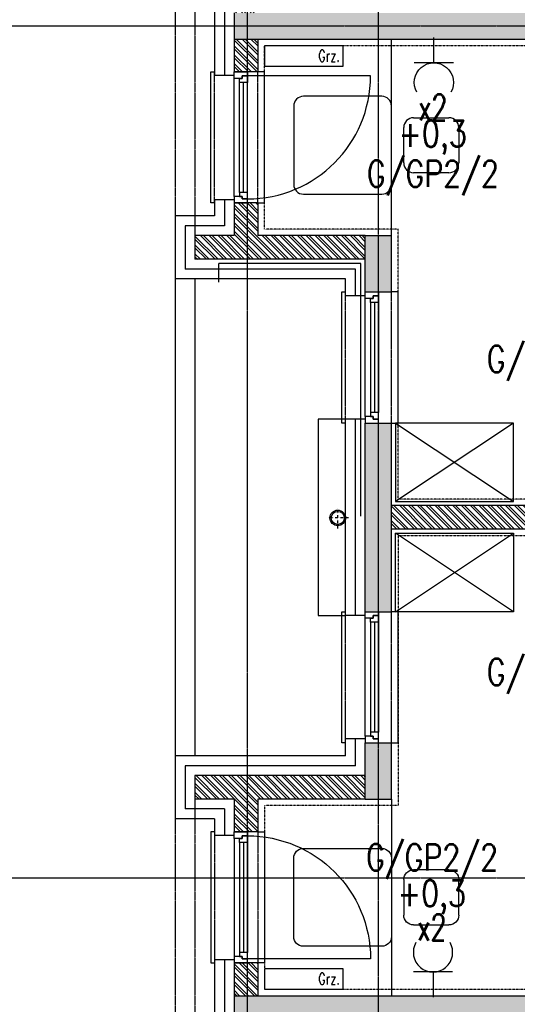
# Model space of a CAD drawing. Extents: x -7228 to 74941, y -112898 to 85621.
# Tile 436 of 635: x 54684 to 55064, y 35820 to 36571. Entities that reach past the tile are written whole.
import ezdxf
from ezdxf.enums import TextEntityAlignment as Align

# ---------------------------------------------------------------- set-up
doc = ezdxf.new("R2010")
doc.units = 0
for name, pattern in [('CENTER', [2, 1.25, -0.25, 0.25, -0.25]), ('DASHDOT', [1, 0.5, -0.25, 0, -0.25]), ('DASHED2', [0.375, 0.25, -0.125]), ('DIVIDE', [31.75, 12.7, -6.35, 0, -6.35, 0, -6.35])]:
    doc.linetypes.add(name, pattern=pattern)
doc.layers.get('0').update_dxf_attribs({"color": 101, "linetype": 'CONTINUOUS'})
for name, color, linetype in [('E35', 6, 'CONTINUOUS'), ('E50', 3, 'CONTINUOUS'), ('Ins-co', 2, 'CONTINUOUS'), ('Mkd-piony', 86, 'CONTINUOUS'), ('Mw-rury', 160, 'CONTINUOUS'), ('Okn---okna', 5, 'CONTINUOUS'), ('Os-osie glowne', 1, 'CENTER'), ('Pzt-chodniki', 8, 'CONTINUOUS'), ('Sc-beton', 7, 'CONTINUOUS'), ('Sc-beton-hatch', 86, 'CONTINUOUS'), ('Sc-cegla pustak', 42, 'CONTINUOUS'), ('Sc-cegla pustak-hatch', 8, 'CONTINUOUS'), ('Sc-drewno', 22, 'CONTINUOUS'), ('Sc-izolacja term-styropian', 151, 'STYROPIAN-KA'), ('Suf-widok', 8, 'CONTINUOUS'), ('W-idok nad', 5, 'DASHED2'), ('Wyp-meble', 155, 'CONTINUOUS')]:
    doc.layers.add(name, color=color, linetype=linetype)
doc.styles.add('ROMANS', font='romans', dxfattribs={"width": 0.85})
doc.linetypes.add('BATTING', pattern='A,0.0001,-0.1,[134,ltypeshp.shx,S=0.1,R=0,X=-0.1,Y=0],-0.2,[134,ltypeshp.shx,S=0.1,R=180,X=0.1,Y=0],-0.1', length=0.4001)
doc.linetypes.add('STYROPIAN-KA', pattern='A,0.0001,-0.1,[135,ltypeshp.shx,S=0.1,R=0,X=-0.1,Y=0],0,[135,ltypeshp.shx,S=0.1,R=180,X=0.1,Y=0],-0.1', length=0.2001)

# ---------------------------------------------------------------- blocks, each defined once
blk = doc.blocks.new('_0630_stolik_wyposazenie')
for p, q in [((-7.47, 37.33), (-67.2, 37.33)), ((-74.67, 29.87), (-74.67, -29.87)), ((0, -29.87), (0, 29.87)), ((-118.53, 21), (-91.47, 21)), ((-126, -13.53), (-126, 13.53)), ((-84, 13.53), (-84, -13.53)), ((-91.47, -21), (-118.53, -21)), ((-67.2, -37.33), (-7.47, -37.33))]:
    blk.add_line(p, q)
for centre, start, end in [((-67.2, 29.87), 90, 180), ((-7.47, 29.87), 0, 90), ((-118.53, 13.53), 90, 180), ((-91.47, 13.53), 0, 90), ((-118.53, -13.53), 180, 270), ((-91.47, -13.53), 270, 0), ((-67.2, -29.87), 180, 270), ((-7.47, -29.87), 270, 0)]:
    blk.add_arc(centre, 7.47, start, end)
blk = doc.blocks.new('_0630_szafa_1os')
blk.add_lwpolyline([(-90, 0), (-90, -60), (0, -60), (0, 0)], close=True)
for points in [[(-90, 0), (0, -60)], [(0, 0), (-90, -60)]]:
    blk.add_lwpolyline(points)
blk = doc.blocks.new('_gkdfjhk')
at = {"linetype": 'DASHED2'}
for p, q in [((-15, -100), (-15, 0)), ((18, -100), (18, 0))]:
    blk.add_line(p, q, dxfattribs=at)
for p, q in [((0, -95), (0, -5)), ((104, -3), (10, -3)), ((4, -92), (4, -8)), ((7, -92), (7, -8)), ((10, -92), (10, -8))]:
    blk.add_line(p, q)
for points in [[(-15, -100), (-18, -100), (-18, 0), (-15, 0)], [(18, -100), (23, -100), (23, 0), (18, 0)]]:
    blk.add_lwpolyline(points)
for points in [[(0, -5), (0, 0), (10, 0), (10, -3), (6, -3), (6, -5)], [(4, -8), (4, -5), (6, -5), (6, -3), (10, -3), (10, -5), (10, -8)], [(0, -95), (0, -100), (10, -100), (10, -97), (6, -97), (6, -95)], [(4, -92), (4, -95), (6, -95), (6, -97), (10, -97), (10, -95), (10, -92)]]:
    blk.add_lwpolyline(points, close=True)
blk.add_arc((10, -3), 94, 270, 0)
blk = doc.blocks.new('_nfkdshfkdhgg')
for p, q in [((-28, -100), (-28, 0)), ((-28, 0), (-25, 0)), ((15, 0), (10, 0)), ((15, -100), (15, 0)), ((-10, -95), (-10, -5)), ((-6, -8), (-6, -92)), ((-3, -8), (-3, -92)), ((0, -8), (0, -92)), ((-25, -100), (-28, -100)), ((10, -100), (15, -100))]:
    blk.add_line(p, q)
at = {"linetype": 'DASHED2'}
for p, q in [((-25, -100), (-25, 0)), ((10, -100), (10, 0))]:
    blk.add_line(p, q, dxfattribs=at)
for points in [[(-10, -5), (-10, 0), (0, 0), (0, -3), (-4, -3), (-4, -5)], [(-6, -8), (-6, -5), (-4, -5), (-4, -3), (0, -3), (0, -5), (0, -8)], [(-10, -95), (-10, -100), (0, -100), (0, -97), (-4, -97), (-4, -95)], [(-6, -92), (-6, -95), (-4, -95), (-4, -97), (0, -97), (0, -95), (0, -92)]]:
    blk.add_lwpolyline(points, close=True)
blk = doc.blocks.new('rs75')
at = {"layer": 'Mkd-piony', "color": 251, "linetype": 'DASHDOT', "ltscale": 3}
for p, q in [((4236.28, -1401.66), (4236.28, -1389.4)), ((4242.42, -1395.53), (4230.15, -1395.53))]:
    blk.add_line(p, q, dxfattribs=at)
at = {"layer": 'Mkd-piony', "color": 251, "ltscale": 10}
blk.add_circle((4236.28, -1395.53), 4.5, dxfattribs=at)
at = {"layer": 'Mkd-piony'}
blk.add_circle((4236.28, -1395.53), 3.75, dxfattribs=at)
blk = doc.blocks.new('g2')
at = {"layer": 'E35'}
blk.add_line((15, 19.27), (-15, 19.27), dxfattribs=at)
blk.add_arc((0, 34.27), 15, 150, 30, dxfattribs=at)
at = {"layer": 'E50'}
blk.add_line((0, 19.27), (0, 0), dxfattribs=at)

msp = doc.modelspace()

# ---------------------------------------------------------------- hatches: boundary and pattern name
at = {"layer": 'Sc-beton-hatch'}
h = msp.add_hatch(dxfattribs=at)
h.set_pattern_fill('ANSI33', color=256, style=0)
h.paths.add_polyline_path([(54947.547, 35226.472), (54967.547, 35226.472), (54967.547, 35269.472), (54947.547, 35269.472)])
h.paths.add_polyline_path([(54947.547, 35369.472), (54967.547, 35369.472), (54967.547, 35513.472), (54947.547, 35513.472)])
h.paths.add_polyline_path([(54967.547, 35656.472), (54947.547, 35656.472), (54947.547, 35613.472), (54967.547, 35613.472)])
h.paths.add_polyline_path([(54847.547, 35826.472), (54847.547, 35806.472), (55479.547, 35806.472), (55479.547, 35826.472)])
h.paths.add_polyline_path([(54967.547, 36019.472), (54947.547, 36019.472), (54947.547, 35976.472), (54967.547, 35976.472)])
h.paths.add_polyline_path([(54947.547, 36119.472), (54967.547, 36119.472), (54967.547, 36263.472), (54947.547, 36263.472)])
h.paths.add_polyline_path([(54947.547, 36363.472), (54967.547, 36363.472), (54967.547, 36406.472), (54947.547, 36406.472)])
h.paths.add_polyline_path([(54847.547, 36576.472), (54847.547, 36556.472), (55479.547, 36556.472), (55479.547, 36576.472)])
h.paths.add_polyline_path([(54947.547, 36726.472), (54967.547, 36726.472), (54967.547, 36769.472), (54947.547, 36769.472)])
at = {"layer": 'Sc-cegla pustak-hatch'}
h = msp.add_hatch(dxfattribs=at)
h.set_pattern_fill('ANSI32', color=256, scale=0.5, angle=90, style=0)
h.paths.add_polyline_path([(54847.547, 38076.472), (54865.547, 38076.472), (54865.547, 38101.472), (54847.547, 38101.472)])
h.paths.add_polyline_path([(54847.547, 38031.472), (54865.547, 38031.472), (54865.547, 38056.472), (54847.547, 38056.472)])
h.paths.add_polyline_path([(54847.547, 37906.472), (54817.547, 37906.472), (54817.547, 37886.472), (54947.547, 37886.472), (54947.547, 37906.472), (54865.547, 37906.472), (54865.547, 37931.472), (54847.547, 37931.472)])
h.paths.add_polyline_path([(55453.547, 37682.472), (55453.547, 37700.472), (54967.547, 37700.472), (54967.547, 37682.472)])
h.paths.add_polyline_path([(55497.547, 37931.472), (55479.547, 37931.472), (55479.547, 37741.472), (55497.547, 37741.472)])
h.paths.add_polyline_path([(55497.547, 38081.472), (55479.547, 38081.472), (55479.547, 38076.472), (55479.547, 38056.472), (55479.547, 38051.472), (55497.547, 38051.472)])
h.paths.add_polyline_path([(55497.547, 37641.472), (55479.547, 37641.472), (55479.547, 37451.472), (55497.547, 37451.472)])
h.paths.add_polyline_path([(54947.547, 37476.472), (54947.547, 37494.472), (54817.547, 37494.472), (54817.547, 37476.472), (54847.547, 37476.472), (54847.547, 37451.472), (54865.547, 37451.472), (54865.547, 37476.472)])
h.paths.add_polyline_path([(54865.547, 37351.472), (54847.547, 37351.472), (54847.547, 37326.472), (54865.547, 37326.472)])
h.paths.add_polyline_path([(54847.547, 37281.472), (54865.547, 37281.472), (54865.547, 37306.472), (54847.547, 37306.472)])
h.paths.add_polyline_path([(55479.547, 37306.472), (55479.547, 37301.472), (55497.547, 37301.472), (55497.547, 37331.472), (55479.547, 37331.472), (55479.547, 37326.472)])
h.paths.add_polyline_path([(55497.547, 37181.472), (55479.547, 37181.472), (55479.547, 36991.472), (55497.547, 36991.472)])
h.paths.add_polyline_path([(54865.547, 37156.472), (54865.547, 37181.472), (54847.547, 37181.472), (54847.547, 37156.472), (54817.547, 37156.472), (54817.547, 37138.472), (54947.547, 37138.472), (54947.547, 37156.472)])
h.paths.add_polyline_path([(54947.547, 36726.472), (54947.547, 36744.472), (54817.547, 36744.472), (54817.547, 36726.472), (54847.547, 36726.472), (54847.547, 36701.472), (54865.547, 36701.472), (54865.547, 36726.472)])
h.paths.add_polyline_path([(54967.547, 36950.472), (54967.547, 36932.472), (55453.547, 36932.472), (55453.547, 36950.472)])
h.paths.add_polyline_path([(55497.547, 36891.472), (55479.547, 36891.472), (55479.547, 36701.472), (55497.547, 36701.472)])
h.paths.add_polyline_path([(55479.547, 36556.472), (55479.547, 36551.472), (55497.547, 36551.472), (55497.547, 36581.472), (55479.547, 36581.472), (55479.547, 36576.472)])
h.paths.add_polyline_path([(54847.547, 36576.472), (54865.547, 36576.472), (54865.547, 36601.472), (54847.547, 36601.472)])
h.paths.add_polyline_path([(54847.547, 36531.472), (54865.547, 36531.472), (54865.547, 36556.472), (54847.547, 36556.472)])
h.paths.add_polyline_path([(54947.547, 36388.472), (54947.547, 36406.472), (54865.547, 36406.472), (54865.547, 36431.472), (54847.547, 36431.472), (54847.547, 36406.472), (54817.547, 36406.472), (54817.547, 36388.472)])
h.paths.add_polyline_path([(55497.547, 36431.472), (55479.547, 36431.472), (55479.547, 36241.472), (55497.547, 36241.472)])
h.paths.add_polyline_path([(54967.547, 36200.472), (54967.547, 36182.472), (55453.547, 36182.472), (55453.547, 36200.472)])
h.paths.add_polyline_path([(54947.547, 35976.472), (54947.547, 35994.472), (54817.547, 35994.472), (54817.547, 35976.472), (54847.547, 35976.472), (54847.547, 35951.472), (54865.547, 35951.472), (54865.547, 35976.472)])
h.paths.add_polyline_path([(55497.547, 36141.472), (55479.547, 36141.472), (55479.547, 35951.472), (55497.547, 35951.472)])
h.paths.add_polyline_path([(54847.547, 35851.472), (54847.547, 35826.472), (54865.547, 35826.472), (54865.547, 35851.472)])
h.paths.add_polyline_path([(54847.547, 35781.472), (54865.547, 35781.472), (54865.547, 35806.472), (54847.547, 35806.472)])
h.paths.add_polyline_path([(55479.547, 35831.472), (55479.547, 35826.472), (55479.547, 35806.472), (55479.547, 35801.472), (55497.547, 35801.472), (55497.547, 35831.472)])
h.paths.add_polyline_path([(54865.547, 35656.472), (54865.547, 35681.472), (54847.547, 35681.472), (54847.547, 35656.472), (54817.547, 35656.472), (54817.547, 35638.472), (54947.547, 35638.472), (54947.547, 35656.472)])
h.paths.add_polyline_path([(55479.547, 35491.472), (55497.547, 35491.472), (55497.547, 35681.472), (55479.547, 35681.472)])
h.paths.add_polyline_path([(55453.547, 35432.472), (55453.547, 35450.472), (54967.547, 35450.472), (54967.547, 35432.472)])
h.paths.add_polyline_path([(55497.547, 35391.472), (55479.547, 35391.472), (55479.547, 35201.472), (55497.547, 35201.472)])

# ---------------------------------------------------------------- linework, layer by layer
at = {"layer": 'Ins-co'}
for points in [[(54870.639, 36551.404), (54870.639, 36535.904), (54930.639, 36535.904), (54930.639, 36551.404)], [(54870.639, 35847.03), (54870.639, 35831.53), (54930.639, 35831.53), (54930.639, 35847.03)]]:
    msp.add_lwpolyline(points, close=True, dxfattribs=at)
at = {"layer": 'Mw-rury'}
for p, q in [((54944.036, 36385.277), (54835.863, 36385.277)), ((54835.863, 36371.005), (54835.863, 36385.277)), ((54944.036, 36192.466), (54944.036, 36385.277))]:
    msp.add_line(p, q, dxfattribs=at)
at = {"layer": 'Os-osie glowne'}
for points in [[(54857.547, 34021.472), (54857.547, 39998.472)], [(54957.547, 34021.472), (54957.547, 39998.472)], [(50700.047, 36566.472), (62792.547, 36566.472)], [(50700.047, 35916.472), (62792.547, 35916.472)]]:
    msp.add_lwpolyline(points, dxfattribs=at)
at = {"layer": 'Pzt-chodniki'}
for points in [[(54802.547, 36373.472), (54802.547, 36009.472)], [(54817.547, 36373.472), (54817.547, 36009.472)]]:
    msp.add_lwpolyline(points, dxfattribs=at)
at = {"layer": 'Sc-beton'}
for points in [[(54847.547, 36576.472), (54847.547, 36556.472)], [(54847.547, 36556.472), (55479.547, 36556.472)], [(54947.547, 36406.472), (54967.547, 36406.472)], [(54947.547, 36363.472), (54947.547, 36406.472)], [(54967.547, 36363.472), (54967.547, 36406.472)], [(54947.547, 36363.472), (54967.547, 36363.472)], [(54947.547, 36263.472), (54967.547, 36263.472)], [(54947.547, 36119.472), (54947.547, 36263.472)], [(54967.547, 36119.472), (54967.547, 36263.472)], [(54947.547, 36119.472), (54967.547, 36119.472)], [(54947.547, 35976.472), (54947.547, 36019.472)], [(54947.547, 36019.472), (54967.547, 36019.472)], [(54967.547, 35976.472), (54967.547, 36019.472)], [(54947.547, 35976.472), (54967.547, 35976.472)], [(54847.547, 35826.472), (55479.547, 35826.472)], [(54847.547, 35826.472), (54847.547, 35806.472)]]:
    msp.add_lwpolyline(points, dxfattribs=at)
at = {"layer": 'Sc-cegla pustak'}
for points in [[(54847.547, 36556.472), (54847.547, 36531.472)], [(54865.547, 36556.472), (54865.547, 36531.472)], [(54865.547, 36531.472), (54847.547, 36531.472)], [(54847.547, 36431.472), (54847.547, 36406.472)], [(54865.547, 36431.472), (54847.547, 36431.472)], [(54865.547, 36431.472), (54865.547, 36406.472)], [(54847.547, 36406.472), (54817.547, 36406.472)], [(54817.547, 36406.472), (54817.547, 36388.472)], [(54947.547, 36406.472), (54865.547, 36406.472)], [(54947.547, 36388.472), (54817.547, 36388.472)], [(55453.547, 36200.472), (54967.547, 36200.472)], [(55453.547, 36182.472), (54967.547, 36182.472)], [(54947.547, 35994.472), (54817.547, 35994.472)], [(54817.547, 35994.472), (54817.547, 35976.472)], [(54847.547, 35976.472), (54817.547, 35976.472)], [(54847.547, 35976.472), (54847.547, 35951.472)], [(54947.547, 35976.472), (54865.547, 35976.472)], [(54865.547, 35976.472), (54865.547, 35951.472)], [(54865.547, 35951.472), (54847.547, 35951.472)], [(54847.547, 35851.472), (54847.547, 35826.472)], [(54865.547, 35851.472), (54847.547, 35851.472)], [(54865.547, 35851.472), (54865.547, 35826.472)]]:
    msp.add_lwpolyline(points, dxfattribs=at)
at = {"layer": 'Sc-drewno'}
msp.add_lwpolyline([(54932.547, 36266.472), (54911.547, 36266.472), (54911.547, 36116.472), (54932.547, 36116.472)], dxfattribs=at)
at = {"layer": 'Sc-izolacja term-styropian', "linetype": 'ByBlock'}
for points in [[(54832.547, 36603.972), (54832.547, 36528.972)], [(54832.547, 36528.972), (54847.547, 36528.972)], [(54832.547, 36433.972), (54832.547, 36421.472)], [(54832.547, 36433.972), (54847.547, 36433.972)], [(54832.547, 36421.472), (54802.547, 36421.472)], [(54802.547, 36421.472), (54802.547, 36373.472)], [(54932.547, 36373.472), (54802.547, 36373.472)], [(54932.547, 36360.472), (54932.547, 36373.472)], [(54947.547, 36360.472), (54932.547, 36360.472)], [(54932.547, 36116.472), (54932.547, 36266.472)], [(54947.547, 36266.472), (54932.547, 36266.472)], [(54947.547, 36116.472), (54932.547, 36116.472)], [(54932.547, 36009.472), (54932.547, 36022.472)], [(54947.547, 36022.472), (54932.547, 36022.472)], [(54932.547, 36009.472), (54802.547, 36009.472)], [(54802.547, 36009.472), (54802.547, 35961.472)], [(54832.547, 35961.472), (54802.547, 35961.472)], [(54832.547, 35961.472), (54832.547, 35948.972)], [(54832.547, 35948.972), (54847.547, 35948.972)], [(54832.547, 35853.972), (54832.547, 35778.972)], [(54832.547, 35853.972), (54847.547, 35853.972)]]:
    msp.add_lwpolyline(points, dxfattribs=at)
at = {"layer": 'Sc-izolacja term-styropian', "linetype": 'BATTING', "ltscale": 0.35}
for points in [[(54840.047, 36603.972), (54840.047, 36528.972)], [(54840.047, 36433.972), (54840.047, 36413.972)], [(54840.047, 36413.972), (54810.047, 36413.972)], [(54810.047, 36413.972), (54810.047, 36380.972)], [(54940.047, 36380.972), (54810.047, 36380.972)], [(54940.047, 36360.472), (54940.047, 36380.972)], [(54940.047, 36116.472), (54940.047, 36266.472)], [(54940.047, 36001.972), (54940.047, 36022.472)], [(54940.047, 36001.972), (54810.047, 36001.972)], [(54810.047, 36001.972), (54810.047, 35968.972)], [(54840.047, 35968.972), (54810.047, 35968.972)], [(54840.047, 35968.972), (54840.047, 35948.972)], [(54840.047, 35853.972), (54840.047, 35778.972)]]:
    msp.add_lwpolyline(points, dxfattribs=at)
at = {"layer": 'Suf-widok', "linetype": 'DIVIDE', "ltscale": 0.02}
for points in [[(54870.547, 36411.472), (54870.547, 36551.472), (55474.547, 36551.472), (55474.547, 36411.472), (55216.547, 36411.472), (55216.547, 36205.472), (54972.547, 36205.472), (54972.547, 36411.472)], [(54870.547, 35971.472), (54870.547, 35831.472), (55474.547, 35831.472), (55474.547, 35971.472), (55216.547, 35971.472), (55216.547, 36177.472), (54972.547, 36177.472), (54972.547, 35971.472)]]:
    msp.add_lwpolyline(points, close=True, dxfattribs=at)
at = {"layer": 'W-idok nad'}
for points in [[(54817.547, 36726.472), (54817.547, 36406.472)], [(54802.547, 36711.472), (54802.547, 36421.472)], [(54817.547, 35976.472), (54817.547, 35656.472)], [(54802.547, 35961.472), (54802.547, 35671.472)]]:
    msp.add_lwpolyline(points, dxfattribs=at)
at = {"layer": 'Wyp-meble'}
for points in [[(54967.547, 36406.472), (54967.547, 36556.472)], [(54967.547, 36406.472), (54967.547, 36556.472)], [(54967.547, 35976.472), (54967.547, 35826.472)], [(54967.547, 35976.472), (54967.547, 35826.472)]]:
    msp.add_lwpolyline(points, dxfattribs=at)

# ---------------------------------------------------------------- block references
at = {"layer": 'E35', "xscale": -1, "rotation": 180}
msp.add_blockref('g2', (54999.861, 36557.653), dxfattribs=at)
at = {"layer": 'E35'}
msp.add_blockref('g2', (54999.219, 35825.291), dxfattribs=at)
at = {"layer": 'Mkd-piony', "xscale": 1.320000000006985, "yscale": 1.320000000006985, "zscale": 1.32, "rotation": 1.958080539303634e-08}
msp.add_blockref('rs75', (49334.644, 38033.196), dxfattribs=at)
at = {"layer": 'Okn---okna'}
for name, p in [('_gkdfjhk', (54847.547, 36531.472)), ('_nfkdshfkdhgg', (54957.547, 36363.472)), ('_nfkdshfkdhgg', (54957.547, 36119.472))]:
    msp.add_blockref(name, p, dxfattribs=at)
at = {"layer": 'Okn---okna', "xscale": -1, "rotation": 180}
msp.add_blockref('_gkdfjhk', (54847.547, 35851.472), dxfattribs=at)
at = {"layer": 'Wyp-meble', "rotation": 180}
msp.add_blockref('_0630_stolik_wyposazenie', (54892.881, 36475.472), dxfattribs=at)
msp.add_blockref('_0630_stolik_wyposazenie', (54892.881, 36475.472), dxfattribs=at)
at = {"layer": 'Wyp-meble'}
msp.add_blockref('_0630_szafa_1os', (55060.547, 36263.472), dxfattribs=at)
msp.add_blockref('_0630_szafa_1os', (55060.547, 36263.472), dxfattribs=at)
at = {"layer": 'Wyp-meble', "xscale": -1, "rotation": 180}
msp.add_blockref('_0630_szafa_1os', (55060.547, 36119.472), dxfattribs=at)
msp.add_blockref('_0630_szafa_1os', (55060.547, 36119.472), dxfattribs=at)
at = {"layer": 'Wyp-meble', "xscale": -1}
msp.add_blockref('_0630_stolik_wyposazenie', (54892.881, 35901.472), dxfattribs=at)
msp.add_blockref('_0630_stolik_wyposazenie', (54892.881, 35901.472), dxfattribs=at)

# ---------------------------------------------------------------- texts
at = {"layer": 'E35', "style": 'ROMANS'}
for s, width, p in [('x2', 0.7, (54998.93, 36504.321)), ('+0,3', 0.8, (54998.989, 36481.334)), ('G/GP2/2', 0.8, (55090.584, 36310.965)), ('G/GP2/2', 0.8, (54998.467, 35930.588))]:
    msp.add_text(s, height=20, dxfattribs=dict(at, width=width)).set_placement(p, align=Align.MIDDLE)
for s, width, p in [('G/GP2/2', 0.8, (54999.109, 36452.356)), ('G/GP2/2', 0.8, (55090.584, 36071.978)), ('+0,3', 0.8, (54998.348, 35901.61)), ('x2', 0.7, (54998.288, 35878.623))]:
    msp.add_text(s, height=20, rotation=360, dxfattribs=dict(at, width=width)).set_placement(p, align=Align.MIDDLE)
at = {"layer": 'Ins-co', "style": 'ROMANS', "width": 0.7}
for p in [(54911.655, 36539.248), (54911.655, 35834.875)]:
    msp.add_text('Grz.', height=9, dxfattribs=at).set_placement(p)

doc.saveas('drawing.dxf')
